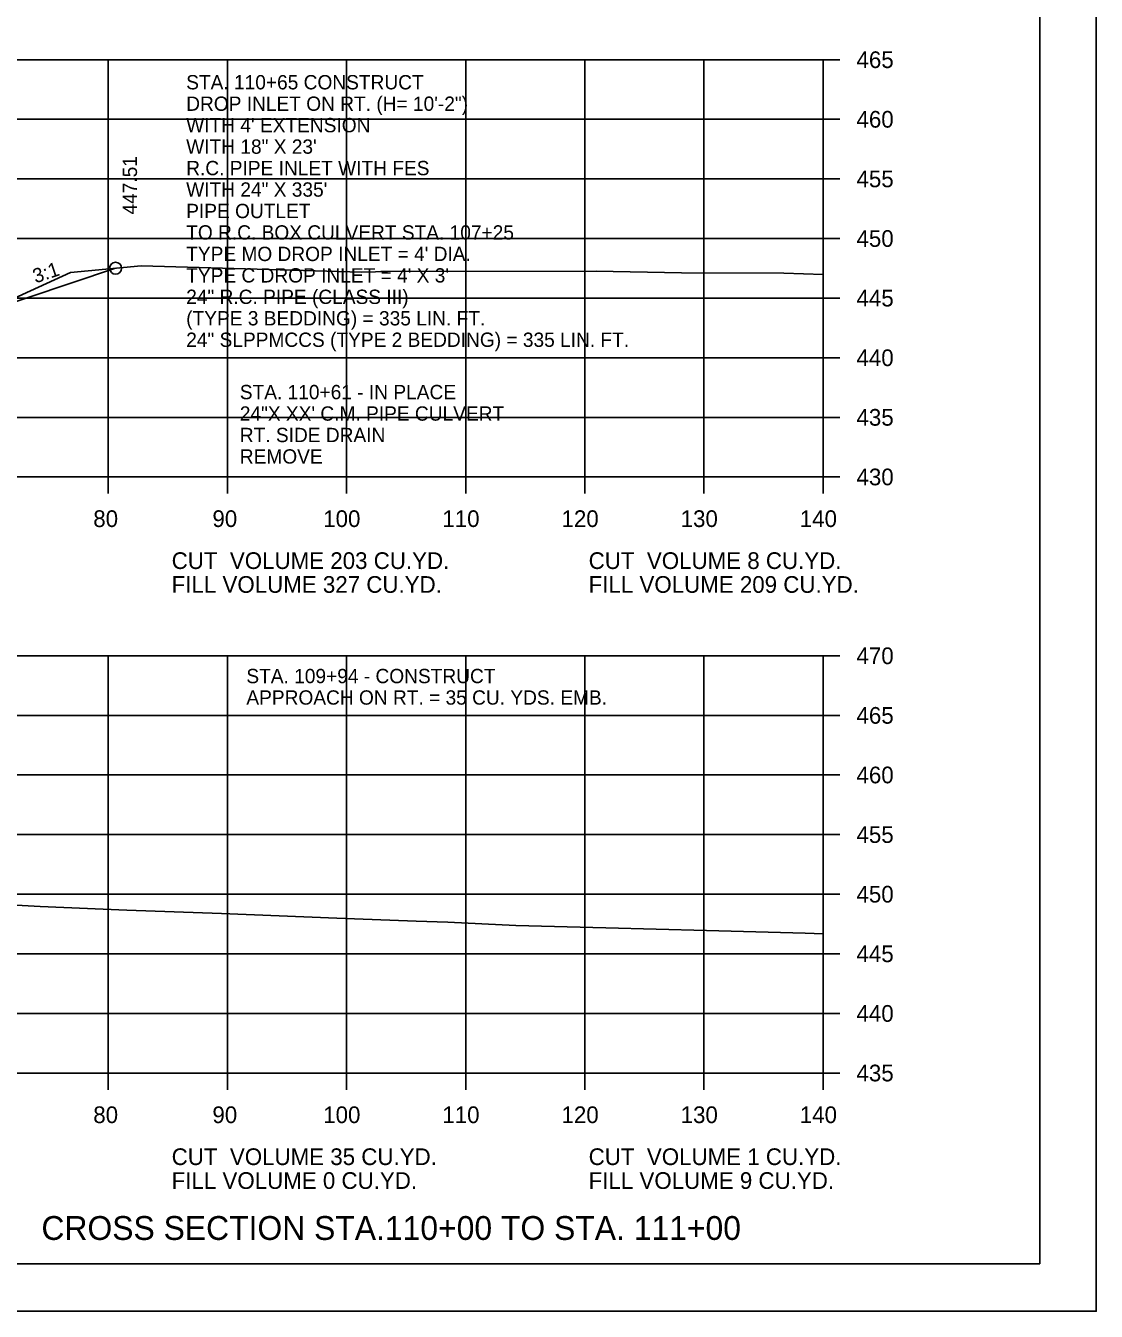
# Model space of a CAD drawing. Extents: x 1538688 to 1540766, y 656250 to 671912.
# Drawn here: x 1538931.2 to 1539021.1, y 657831.3 to 657939.1 of the extents above; entities that cross this region are included whole.
import ezdxf

# ---------------------------------------------------------------- set-up
doc = ezdxf.new("R2010")
doc.units = 0
for name, color, linetype in [('15', 7, 'Continuous'), ('18', 7, 'Continuous'), ('20', 7, 'Continuous'), ('22', 7, 'Continuous'), ('26', 7, 'Continuous'), ('40', 7, 'Continuous'), ('41', 7, 'Continuous'), ('42', 7, 'Continuous'), ('7', 7, 'Continuous'), ('Borings', 7, 'Continuous'), ('Default', 7, 'Continuous'), ('Horizontal Alignment', 7, 'Continuous'), ('RipRap', 7, 'Continuous')]:
    doc.layers.add(name, color=color, linetype=linetype)

msp = doc.modelspace()

# ---------------------------------------------------------------- linework, layer by layer
at = {"layer": '18'}
for points in [[(1538927.22, 657914.85), (1538935.01, 657918.41), (1538940.94, 657918.95), (1538959.42, 657918.44), (1538960.6, 657918.46), (1538961.06, 657918.48), (1538961.63, 657918.48), (1538979.14, 657918.52), (1538986.28, 657918.37), (1538994.87, 657918.33), (1538998.18, 657918.22)], [(1538919.72, 657865.91), (1538932.47, 657865.23), (1538939.75, 657864.92), (1538947.68, 657864.64), (1538957.37, 657864.23), (1538964.01, 657863.99), (1538966.69, 657863.89), (1538972.38, 657863.62), (1538979.94, 657863.42), (1538988.38, 657863.2), (1538996.66, 657862.99), (1538998.18, 657862.92)]]:
    msp.add_lwpolyline(points, dxfattribs=at)
at = {"layer": '20'}
msp.add_lwpolyline([(1538784.23, 657921.03), (1538795.44, 657917.3), (1538816.67, 657924.37), (1538821.67, 657924.27), (1538824.67, 657924.21), (1538825.17, 657924.21), (1538825.18, 657923.71), (1538826.18, 657923.73), (1538858.18, 657924.37), (1538890.18, 657923.73), (1538891.18, 657923.71), (1538891.19, 657924.21), (1538891.69, 657924.21), (1538894.69, 657924.27), (1538899.69, 657924.37), (1538927.67, 657915.05), (1538938.79, 657918.76)], dxfattribs=at)
at = {"layer": '22'}
for p, q in [((1538718.18, 657936.25), (1538998.18, 657936.25)), ((1538938.18, 657901.25), (1538938.18, 657936.25)), ((1538948.18, 657901.25), (1538948.18, 657936.25)), ((1538958.18, 657901.25), (1538958.18, 657936.25)), ((1538968.18, 657901.25), (1538968.18, 657936.25)), ((1538978.18, 657901.25), (1538978.18, 657936.25)), ((1538988.18, 657901.25), (1538988.18, 657936.25)), ((1538998.18, 657901.25), (1538998.18, 657936.25)), ((1538718.18, 657931.25), (1538998.18, 657931.25)), ((1538718.18, 657926.25), (1538998.18, 657926.25)), ((1538718.18, 657921.25), (1538998.18, 657921.25)), ((1538718.18, 657916.25), (1538998.18, 657916.25)), ((1538718.18, 657911.25), (1538998.18, 657911.25)), ((1538718.18, 657906.25), (1538998.18, 657906.25)), ((1538718.18, 657901.25), (1538998.18, 657901.25)), ((1538718.18, 657886.25), (1538998.18, 657886.25)), ((1538938.18, 657851.25), (1538938.18, 657886.25)), ((1538948.18, 657851.25), (1538948.18, 657886.25)), ((1538958.18, 657851.25), (1538958.18, 657886.25)), ((1538968.18, 657851.25), (1538968.18, 657886.25)), ((1538978.18, 657851.25), (1538978.18, 657886.25)), ((1538988.18, 657851.25), (1538988.18, 657886.25)), ((1538998.18, 657851.25), (1538998.18, 657886.25)), ((1538718.18, 657881.25), (1538998.18, 657881.25)), ((1538718.18, 657876.25), (1538998.18, 657876.25)), ((1538718.18, 657871.25), (1538998.18, 657871.25)), ((1538718.18, 657866.25), (1538998.18, 657866.25)), ((1538718.18, 657861.25), (1538998.18, 657861.25)), ((1538718.18, 657856.25), (1538998.18, 657856.25)), ((1538718.18, 657851.25), (1538998.18, 657851.25))]:
    msp.add_line(p, q, dxfattribs=at)
at = {"layer": '26'}
msp.add_line((1538687.78, 657831.27), (1539021.11, 657831.27), dxfattribs=at)
msp.add_lwpolyline([(1538687.77, 658044.6), (1539021.11, 658044.6), (1539021.11, 657831.26), (1538687.77, 657831.26)], close=True, dxfattribs=at)
msp.add_circle((1538938.79, 657918.76), 0.5, dxfattribs=at)
at = {"layer": 'Borings'}
for p, q in [((1538998.18, 657901.25), (1538998.18, 657936.25)), ((1538999.58, 657936.25), (1538998.18, 657936.25)), ((1538999.58, 657931.25), (1538998.18, 657931.25)), ((1538999.58, 657926.25), (1538998.18, 657926.25)), ((1538999.58, 657921.25), (1538998.18, 657921.25)), ((1538999.58, 657916.25), (1538998.18, 657916.25)), ((1538999.58, 657911.25), (1538998.18, 657911.25)), ((1538999.58, 657906.25), (1538998.18, 657906.25)), ((1538718.18, 657901.25), (1538998.18, 657901.25)), ((1538938.18, 657899.85), (1538938.18, 657901.25)), ((1538948.18, 657899.85), (1538948.18, 657901.25)), ((1538958.18, 657899.85), (1538958.18, 657901.25)), ((1538968.18, 657899.85), (1538968.18, 657901.25)), ((1538978.18, 657899.85), (1538978.18, 657901.25)), ((1538988.18, 657899.85), (1538988.18, 657901.25)), ((1538998.18, 657899.85), (1538998.18, 657901.25)), ((1538999.58, 657901.25), (1538998.18, 657901.25)), ((1538998.18, 657851.25), (1538998.18, 657886.25)), ((1538999.58, 657886.25), (1538998.18, 657886.25)), ((1538999.58, 657881.25), (1538998.18, 657881.25)), ((1538999.58, 657876.25), (1538998.18, 657876.25)), ((1538999.58, 657871.25), (1538998.18, 657871.25)), ((1538999.58, 657866.25), (1538998.18, 657866.25)), ((1538999.58, 657861.25), (1538998.18, 657861.25)), ((1538999.58, 657856.25), (1538998.18, 657856.25)), ((1538718.18, 657851.25), (1538998.18, 657851.25)), ((1538938.18, 657849.85), (1538938.18, 657851.25)), ((1538948.18, 657849.85), (1538948.18, 657851.25)), ((1538958.18, 657849.85), (1538958.18, 657851.25)), ((1538968.18, 657849.85), (1538968.18, 657851.25)), ((1538978.18, 657849.85), (1538978.18, 657851.25)), ((1538988.18, 657849.85), (1538988.18, 657851.25)), ((1538998.18, 657849.85), (1538998.18, 657851.25)), ((1538999.58, 657851.25), (1538998.18, 657851.25))]:
    msp.add_line(p, q, dxfattribs=at)
at = {"layer": 'RipRap'}
for q in [(1539016.36, 658040.71), (1538700.18, 657835.25)]:
    msp.add_line((1539016.36, 657835.25), q, dxfattribs=at)

# ---------------------------------------------------------------- texts
at = {"layer": '15'}
msp.add_text('CROSS SECTION STA.110+00 TO STA. 111+00', height=2, dxfattribs=at).set_placement((1538932.57, 657837.25))
at = {"layer": '40'}
for s, p in [('STA. 110+65 CONSTRUCT', (1538944.72, 657933.76)), ('DROP INLET ON RT. (H= 10\'-2")', (1538944.72, 657931.96)), ("WITH 4' EXTENSION", (1538944.72, 657930.16)), ('WITH 18" X 23\'', (1538944.72, 657928.36)), ('R.C. PIPE INLET WITH FES ', (1538944.72, 657926.56)), ('WITH 24" X 335\'', (1538944.72, 657924.76)), ('PIPE OUTLET', (1538944.72, 657922.96)), ('TO R.C. BOX CULVERT STA. 107+25', (1538944.72, 657921.16)), ("TYPE MO DROP INLET = 4' DIA.", (1538944.72, 657919.36)), ("TYPE C DROP INLET = 4' X 3'", (1538944.72, 657917.56)), ('24" R.C. PIPE (CLASS III)', (1538944.72, 657915.76)), ('(TYPE 3 BEDDING) = 335 LIN. FT.', (1538944.72, 657913.96)), ('24" SLPPMCCS (TYPE 2 BEDDING) = 335 LIN. FT.', (1538944.72, 657912.16))]:
    msp.add_text(s, height=1.2, dxfattribs=at).set_placement(p)
at = {"layer": '41'}
msp.add_text('447.51', height=1.2, rotation=90, dxfattribs=at).set_placement((1538940.59, 657923.26))
at = {"layer": '42'}
msp.add_text('3:1', height=1.2, rotation=18.4349, dxfattribs=at).set_placement((1538932.07, 657917.48))
at = {"layer": '7'}
for s, p in [('STA. 109+94 - CONSTRUCT', (1538949.77, 657883.95)), ('APPROACH ON RT. = 35 CU. YDS. EMB.', (1538949.77, 657882.15))]:
    msp.add_text(s, height=1.2, dxfattribs=at).set_placement(p)
at = {"layer": 'Default'}
for s, p in [('STA. 110+61 - IN PLACE', (1538949.22, 657907.77)), ('24"X XX\' C.M. PIPE CULVERT', (1538949.22, 657905.97)), ('RT. SIDE DRAIN', (1538949.22, 657904.17)), ('REMOVE', (1538949.22, 657902.37))]:
    msp.add_text(s, height=1.2, dxfattribs=at).set_placement(p)
at = {"layer": 'Horizontal Alignment'}
for s, p in [('465', (1539000.98, 657935.55)), ('460', (1539000.98, 657930.55)), ('455', (1539000.98, 657925.55)), ('450', (1539000.98, 657920.55)), ('445', (1539000.98, 657915.55)), ('440', (1539000.98, 657910.55)), ('435', (1539000.98, 657905.55)), ('430', (1539000.98, 657900.55)), ('80', (1538936.92, 657897.05)), ('90', (1538946.92, 657897.05)), ('100', (1538956.22, 657897.05)), ('110', (1538966.22, 657897.05)), ('120', (1538976.22, 657897.05)), ('130', (1538986.22, 657897.05)), ('140', (1538996.22, 657897.05)), ('CUT  VOLUME 203 CU.YD.', (1538943.5, 657893.53)), ('CUT  VOLUME 8 CU.YD.', (1538978.5, 657893.53)), ('FILL VOLUME 327 CU.YD.', (1538943.5, 657891.53)), ('FILL VOLUME 209 CU.YD.', (1538978.5, 657891.53)), ('470', (1539000.98, 657885.55)), ('465', (1539000.98, 657880.55)), ('460', (1539000.98, 657875.55)), ('455', (1539000.98, 657870.55)), ('450', (1539000.98, 657865.55)), ('445', (1539000.98, 657860.55)), ('440', (1539000.98, 657855.55)), ('435', (1539000.98, 657850.55)), ('80', (1538936.92, 657847.05)), ('90', (1538946.92, 657847.05)), ('100', (1538956.22, 657847.05)), ('110', (1538966.22, 657847.05)), ('120', (1538976.22, 657847.05)), ('130', (1538986.22, 657847.05)), ('140', (1538996.22, 657847.05)), ('CUT  VOLUME 35 CU.YD.', (1538943.5, 657843.53)), ('CUT  VOLUME 1 CU.YD.', (1538978.5, 657843.53)), ('FILL VOLUME 0 CU.YD.', (1538943.5, 657841.53)), ('FILL VOLUME 9 CU.YD.', (1538978.5, 657841.53))]:
    msp.add_text(s, height=1.4, dxfattribs=at).set_placement(p)

doc.saveas('drawing.dxf')
